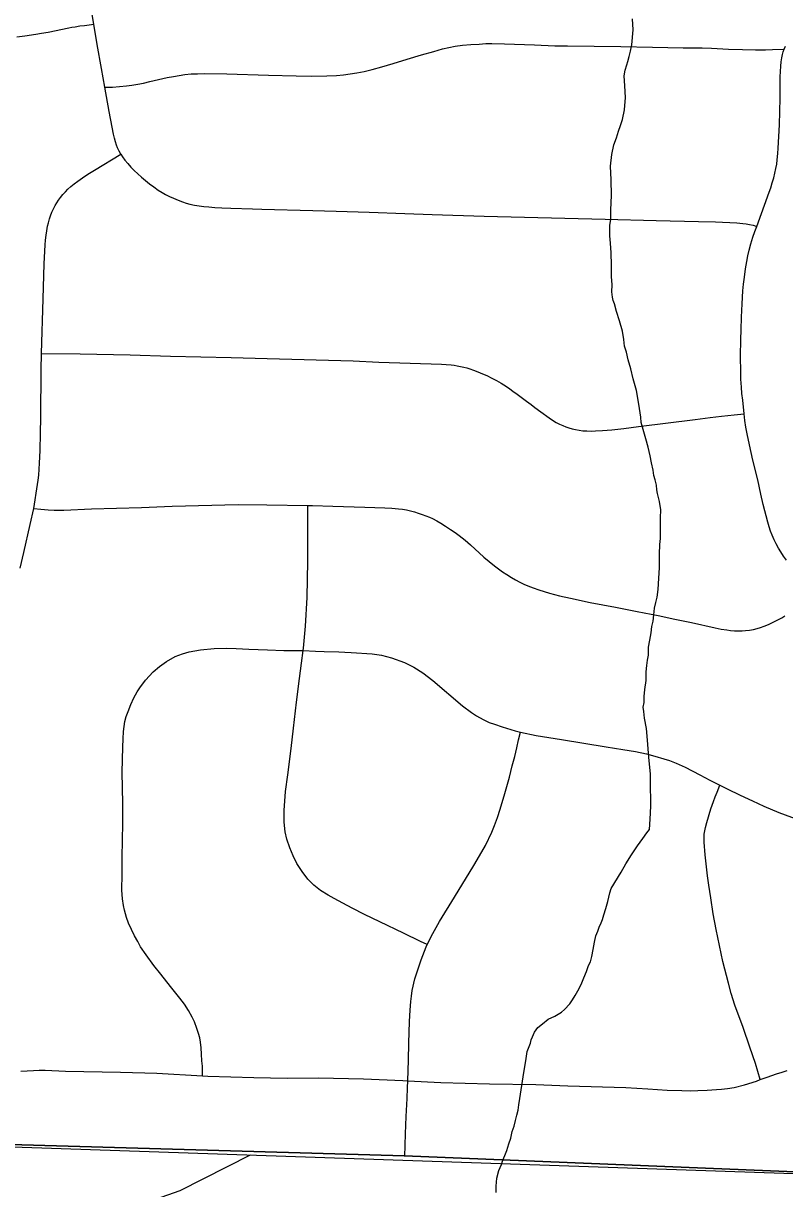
# Model space of a CAD drawing. Extents: x 0 to 34, y 0 to 22.
# Drawn here: x 4.122 to 4.566, y 14.689 to 15.369 of the extents above; entities that cross this region are included whole.
import ezdxf

# ---------------------------------------------------------------- set-up
doc = ezdxf.new("R2010")
doc.units = 0
for name, color, linetype in [('GM_X_City_Street', 7, 'Continuous'), ('GM_X_Corporation', 7, 'Continuous'), ('GM_X_Minor_River', 7, 'Continuous')]:
    doc.layers.add(name, color=color, linetype=linetype)

msp = doc.modelspace()

# ---------------------------------------------------------------- linework, layer by layer
at = {"layer": 'GM_X_City_Street'}
for points in [[(4.1787, 15.29281), (4.17769, 15.29464), (4.17682, 15.29649), (4.17618, 15.29817), (4.1756, 15.3001), (4.17502, 15.30228), (4.17452, 15.30446), (4.17368, 15.30866), (4.17188, 15.31784), (4.16937, 15.33197), (4.16753, 15.34295), (4.16494, 15.35698), (4.16299, 15.36882), (4.16089, 15.38151)], [(4.1179, 15.3614), (4.1227, 15.36204), (4.12904, 15.36289), (4.13241, 15.36345), (4.13624, 15.36417), (4.14828, 15.36666), (4.15004, 15.36698), (4.15206, 15.36731), (4.15477, 15.36773), (4.15748, 15.36809), (4.16299, 15.36882)], [(4.16937, 15.33197), (4.17395, 15.33206), (4.17805, 15.3323), (4.18212, 15.33271), (4.18519, 15.33309), (4.18872, 15.33366), (4.19205, 15.33435), (4.19561, 15.33532), (4.20586, 15.3376), (4.20942, 15.33827), (4.21275, 15.33889), (4.2162, 15.33938), (4.2199, 15.33969), (4.22348, 15.33987), (4.22773, 15.33993), (4.24071, 15.33969), (4.26493, 15.33901), (4.28108, 15.3386), (4.29037, 15.33847), (4.29915, 15.33855), (4.30476, 15.33889), (4.30878, 15.33921), (4.31264, 15.3397), (4.31659, 15.34028), (4.32085, 15.34122), (4.32547, 15.34233), (4.33114, 15.34383), (4.33771, 15.34578), (4.34603, 15.34835), (4.35432, 15.35092), (4.36147, 15.3529), (4.36665, 15.35432), (4.37029, 15.35518), (4.374, 15.35587), (4.3783, 15.35648), (4.38311, 15.35691), (4.38804, 15.3572), (4.39187, 15.35741), (4.39552, 15.35741), (4.40277, 15.35731), (4.42043, 15.35675), (4.43219, 15.35623), (4.43963, 15.35611), (4.47069, 15.35578), (4.48929, 15.35539), (4.5072, 15.35503), (4.5183, 15.35489), (4.52383, 15.35471), (4.53374, 15.35414), (4.54182, 15.35391), (4.54947, 15.35378), (4.55533, 15.35378), (4.55933, 15.35391), (4.56619, 15.35423)], [(4.56747, 15.05587), (4.56583, 15.05821), (4.56423, 15.06068), (4.56291, 15.06289), (4.56151, 15.06536), (4.56031, 15.06774), (4.55913, 15.07033), (4.55819, 15.0728), (4.55736, 15.07535), (4.55656, 15.07805), (4.55398, 15.08824), (4.55265, 15.09425), (4.55073, 15.10274), (4.54796, 15.1141), (4.54591, 15.12313), (4.54463, 15.1296), (4.54389, 15.13347), (4.54328, 15.13745), (4.54282, 15.14115), (4.54196, 15.14915), (4.54151, 15.15316), (4.5412, 15.15687), (4.54093, 15.16154), (4.54082, 15.16552), (4.54072, 15.17496), (4.54087, 15.18473), (4.54106, 15.19028), (4.54123, 15.19778), (4.54157, 15.2054), (4.54207, 15.21313), (4.54243, 15.21687), (4.54292, 15.221), (4.54354, 15.22587), (4.5443, 15.23017), (4.54496, 15.23358), (4.54576, 15.2369), (4.54674, 15.24061), (4.54798, 15.24449), (4.54909, 15.24776), (4.55021, 15.25069), (4.55751, 15.27077), (4.55839, 15.2733), (4.55927, 15.27612), (4.56006, 15.27902), (4.5608, 15.28185), (4.56135, 15.28459), (4.56181, 15.28712), (4.56214, 15.28955), (4.56253, 15.29326), (4.56276, 15.29642), (4.56354, 15.3101), (4.56381, 15.32567), (4.56388, 15.3381), (4.56415, 15.34424), (4.56442, 15.3467), (4.56476, 15.34909), (4.56512, 15.35098), (4.56557, 15.35261), (4.56619, 15.35423), (4.56688, 15.3559)], [(4.1199, 15.05115), (4.12207, 15.06037), (4.12576, 15.07668), (4.12788, 15.08594), (4.13014, 15.09992), (4.1305, 15.1026), (4.13077, 15.1055), (4.13124, 15.11247), (4.13153, 15.1198), (4.13182, 15.12997), (4.13202, 15.13907), (4.13223, 15.16703), (4.13238, 15.17647), (4.13328, 15.2084), (4.13404, 15.22886), (4.13463, 15.24001), (4.13482, 15.2427), (4.13511, 15.24553), (4.13552, 15.2482), (4.136, 15.25092), (4.13646, 15.25285), (4.13705, 15.25505), (4.13765, 15.25691), (4.13852, 15.25904), (4.13942, 15.26103), (4.14037, 15.26286), (4.14127, 15.26439), (4.14229, 15.26594), (4.14353, 15.26764), (4.14492, 15.26927), (4.14633, 15.27085), (4.14787, 15.27236), (4.14961, 15.27398), (4.15152, 15.27559), (4.15356, 15.27714), (4.15636, 15.27915), (4.15939, 15.28112), (4.16337, 15.28356), (4.1787, 15.29281)], [(4.1787, 15.29281), (4.17968, 15.29134), (4.18106, 15.28937), (4.18277, 15.28734), (4.18458, 15.28525), (4.18651, 15.28336), (4.18865, 15.28134), (4.19074, 15.27943), (4.19309, 15.27748), (4.19546, 15.27562), (4.19794, 15.27378), (4.20055, 15.27193), (4.20283, 15.27049), (4.20487, 15.26931), (4.2071, 15.26815), (4.20941, 15.2671), (4.2122, 15.26593), (4.21469, 15.26503), (4.21684, 15.26433), (4.21902, 15.26373), (4.22169, 15.26318), (4.22453, 15.26266), (4.22724, 15.26231), (4.23013, 15.26205), (4.23369, 15.26182), (4.23781, 15.26161), (4.24298, 15.26141), (4.25561, 15.26089), (4.26118, 15.26073), (4.29094, 15.25996), (4.30457, 15.25968), (4.32374, 15.25896), (4.34459, 15.25831), (4.36066, 15.25774), (4.39103, 15.25661), (4.46173, 15.25491), (4.49147, 15.25423), (4.51623, 15.25362), (4.52616, 15.25333), (4.53853, 15.25279), (4.54211, 15.25245), (4.54408, 15.2522), (4.54602, 15.25187), (4.54804, 15.25136), (4.55021, 15.25069)], [(4.13238, 15.17647), (4.15503, 15.17633), (4.18421, 15.17561), (4.20779, 15.17495), (4.24316, 15.17405), (4.26426, 15.17357), (4.31449, 15.1721), (4.32939, 15.17147), (4.36598, 15.17018), (4.36867, 15.17003), (4.37159, 15.16979), (4.37348, 15.16958), (4.37525, 15.16929), (4.37713, 15.16892), (4.37899, 15.16851), (4.38075, 15.16802), (4.38256, 15.16749), (4.38474, 15.16675), (4.38734, 15.1658), (4.39004, 15.16469), (4.39253, 15.16355), (4.39538, 15.1621), (4.39809, 15.16064), (4.4008, 15.15906), (4.40392, 15.15715), (4.40592, 15.15582), (4.40779, 15.1545), (4.41017, 15.15277), (4.41257, 15.15099), (4.41567, 15.14865), (4.41833, 15.14667), (4.42064, 15.145), (4.424, 15.14241), (4.42893, 15.13883), (4.43094, 15.13756), (4.43308, 15.13628), (4.43497, 15.1353), (4.43688, 15.13438), (4.43863, 15.13366), (4.44043, 15.13304), (4.44228, 15.13251), (4.4443, 15.13201), (4.44635, 15.13164), (4.4485, 15.1314), (4.45083, 15.13127), (4.45336, 15.13118), (4.45589, 15.13127), (4.46006, 15.13148), (4.46547, 15.13195), (4.4725, 15.13273), (4.48102, 15.13384), (4.51426, 15.13798), (4.52288, 15.13903), (4.52966, 15.13984), (4.5369, 15.14058), (4.54282, 15.14115)], [(4.12788, 15.08594), (4.13197, 15.0855), (4.13622, 15.08518), (4.1398, 15.08505), (4.14543, 15.08505), (4.16159, 15.0857), (4.19079, 15.08664), (4.2088, 15.0873), (4.24729, 15.0883), (4.26404, 15.08819), (4.28789, 15.08769), (4.29075, 15.08763), (4.30255, 15.08729), (4.32119, 15.08674), (4.33296, 15.0863), (4.33694, 15.08613), (4.34096, 15.08582), (4.34331, 15.08552), (4.34567, 15.08515), (4.34798, 15.08464), (4.35029, 15.08399), (4.35245, 15.08331), (4.35469, 15.08256), (4.35693, 15.08178), (4.35895, 15.08093), (4.36083, 15.08005), (4.36322, 15.07878), (4.36567, 15.07742), (4.36846, 15.07566), (4.37135, 15.07374), (4.37397, 15.07191), (4.37635, 15.07017), (4.37983, 15.06744), (4.38301, 15.06467), (4.39085, 15.05762), (4.39384, 15.05506), (4.39708, 15.05241), (4.39932, 15.05069), (4.40163, 15.04906), (4.40411, 15.04743), (4.4069, 15.04567), (4.40928, 15.04424), (4.41183, 15.04288), (4.41413, 15.04178), (4.41644, 15.04084), (4.41951, 15.03963), (4.42292, 15.03848), (4.42606, 15.03748), (4.42918, 15.03654), (4.43206, 15.03571), (4.43502, 15.03497), (4.44148, 15.03354), (4.45295, 15.03112), (4.46759, 15.02833), (4.48038, 15.02573), (4.49258, 15.02345), (4.50229, 15.02143), (4.51199, 15.01938), (4.52593, 15.0163), (4.52947, 15.01559), (4.53271, 15.01505), (4.53486, 15.01477), (4.53711, 15.01456), (4.53937, 15.01444), (4.54156, 15.01452), (4.54369, 15.01464), (4.54599, 15.01495), (4.54821, 15.0153), (4.55035, 15.01587), (4.55245, 15.01649), (4.55457, 15.01726), (4.55713, 15.0183), (4.55976, 15.01954), (4.56219, 15.02077), (4.56477, 15.02218), (4.56658, 15.02327)], [(4.35767, 14.83129), (4.35381, 14.83314), (4.3438, 14.83791), (4.33009, 14.84469), (4.32106, 14.84892), (4.31385, 14.85254), (4.30834, 14.85555), (4.30338, 14.85823), (4.29987, 14.86015), (4.29541, 14.86288), (4.2915, 14.86593), (4.28804, 14.8695), (4.28461, 14.87391), (4.28162, 14.87863), (4.27942, 14.88308), (4.27749, 14.88788), (4.27572, 14.89296), (4.27471, 14.89719), (4.27416, 14.90275), (4.27409, 14.90959), (4.27499, 14.92072), (4.2762, 14.93053), (4.27829, 14.9459), (4.27958, 14.95762), (4.28126, 14.9729), (4.28305, 14.98664), (4.28423, 14.99574), (4.2852, 15.00306), (4.28536, 15.00435), (4.28666, 15.01733), (4.28751, 15.03408), (4.28805, 15.0552), (4.28792, 15.08192), (4.28789, 15.08769)], [(4.22635, 14.75469), (4.22635, 14.7574), (4.22635, 14.76041), (4.2261, 14.76341), (4.22585, 14.76729), (4.2256, 14.77105), (4.22522, 14.77431), (4.22483, 14.77679), (4.22409, 14.77945), (4.22322, 14.78233), (4.22171, 14.78621), (4.22043, 14.78888), (4.21833, 14.79285), (4.21595, 14.79661), (4.21319, 14.79999), (4.20781, 14.80688), (4.20217, 14.81403), (4.19804, 14.81903), (4.19353, 14.82542), (4.19027, 14.83006), (4.18864, 14.83306), (4.18676, 14.83645), (4.18501, 14.84008), (4.18326, 14.84384), (4.182, 14.84722), (4.18088, 14.85148), (4.18025, 14.85411), (4.17974, 14.85812), (4.17937, 14.86301), (4.17958, 14.87248), (4.1795, 14.8823), (4.17974, 14.89219), (4.17984, 14.9022), (4.17987, 14.91374), (4.1795, 14.93191), (4.17987, 14.94656), (4.18012, 14.95145), (4.18037, 14.95571), (4.18112, 14.9616), (4.18188, 14.96448), (4.18301, 14.96749), (4.1845, 14.97149), (4.18639, 14.97538), (4.18826, 14.97889), (4.18992, 14.98119), (4.19313, 14.98563), (4.19767, 14.99059), (4.20134, 14.99377), (4.20543, 14.99668), (4.21056, 14.99956), (4.21467, 15.00103), (4.21865, 15.00233), (4.2253, 15.00348), (4.23326, 15.00423), (4.24051, 15.00444), (4.24603, 15.0042), (4.25347, 15.00382), (4.26442, 15.0034), (4.27399, 15.00303), (4.2852, 15.00306)], [(4.2852, 15.00306), (4.29249, 15.00271), (4.29744, 15.00247), (4.30612, 15.00221), (4.30967, 15.00211), (4.31322, 15.0019), (4.32559, 15.00101), (4.33103, 15.00036), (4.33693, 14.99885), (4.3444, 14.99602), (4.34989, 14.99335), (4.35507, 14.99009), (4.36088, 14.98554), (4.37838, 14.97065), (4.38351, 14.96681), (4.38646, 14.96497), (4.39043, 14.96277), (4.39397, 14.9611), (4.39708, 14.95999), (4.40146, 14.95854), (4.40915, 14.95605), (4.41216, 14.95539), (4.42135, 14.95337), (4.43605, 14.95099), (4.46222, 14.94678), (4.47194, 14.94528), (4.47938, 14.94413), (4.48569, 14.94264), (4.4907, 14.94139), (4.49591, 14.93982), (4.49928, 14.93877), (4.50311, 14.93721), (4.50833, 14.93492), (4.51699, 14.93043), (4.52281, 14.92726), (4.52863, 14.92441), (4.53295, 14.92229), (4.54046, 14.91864), (4.54777, 14.9152), (4.55424, 14.91217), (4.5631, 14.90838), (4.57421, 14.90438)], [(4.34466, 14.70753), (4.34495, 14.72085), (4.34541, 14.73102), (4.3459, 14.74152), (4.34618, 14.74764), (4.34631, 14.75174), (4.34673, 14.76391), (4.34704, 14.77369), (4.34742, 14.78647), (4.34779, 14.79302), (4.34811, 14.79817), (4.34849, 14.80124), (4.34892, 14.80452), (4.35055, 14.81123), (4.35411, 14.82249), (4.35706, 14.83008), (4.35767, 14.83129), (4.36098, 14.83785), (4.36495, 14.84473), (4.3737, 14.85896), (4.38486, 14.87757), (4.38959, 14.88556), (4.39178, 14.88924), (4.39547, 14.89691), (4.39698, 14.90087), (4.39871, 14.90545), (4.40032, 14.91031), (4.40132, 14.91362), (4.40273, 14.91826), (4.40572, 14.9291), (4.40741, 14.93572), (4.4088, 14.94119), (4.40996, 14.9462), (4.41103, 14.95089), (4.41216, 14.95539)], [(4.55222, 14.75245), (4.55084, 14.75715), (4.54943, 14.7619), (4.54609, 14.77147), (4.54218, 14.78293), (4.53739, 14.79598), (4.53522, 14.8028), (4.53362, 14.80874), (4.53028, 14.82151), (4.52637, 14.84007), (4.52463, 14.8492), (4.52332, 14.85863), (4.52216, 14.86598), (4.52134, 14.87149), (4.52001, 14.88376), (4.51955, 14.89111), (4.51955, 14.89575), (4.52033, 14.89965), (4.52095, 14.90268), (4.52336, 14.91057), (4.52491, 14.91482), (4.5259, 14.91756), (4.52703, 14.9204), (4.52863, 14.92441)], [(4.12026, 14.75747), (4.12774, 14.75788), (4.13095, 14.75796), (4.1346, 14.75792), (4.14641, 14.75742), (4.1786, 14.75685), (4.19976, 14.75627), (4.22635, 14.75469), (4.22965, 14.7545), (4.25637, 14.75367), (4.27588, 14.75332), (4.29426, 14.75357), (4.32048, 14.75301), (4.34344, 14.75189), (4.34631, 14.75174), (4.36565, 14.75071), (4.39402, 14.74996), (4.42122, 14.74958), (4.43978, 14.74886), (4.47366, 14.7478), (4.48664, 14.7471), (4.49775, 14.7464), (4.50636, 14.74603), (4.51126, 14.74595), (4.51571, 14.74606), (4.52112, 14.7463), (4.52667, 14.74664), (4.52965, 14.74685), (4.5331, 14.74722), (4.53699, 14.74794), (4.54295, 14.74941), (4.55, 14.75166), (4.55222, 14.75245), (4.55628, 14.75388), (4.56173, 14.75584), (4.56501, 14.75691), (4.56789, 14.75773)]]:
    msp.add_lwpolyline(points, dxfattribs=at)
at = {"layer": 'GM_X_Corporation'}
msp.add_lwpolyline([(4.68777, 15.72423), (4.60595, 14.69637), (3.48216, 14.73461), (3.56805, 15.74872)], close=True, dxfattribs=at)
for points in [[(3.53208, 15.37441), (3.52951, 15.35867), (3.52737, 15.35109), (3.52277, 15.33838), (3.5165, 15.24188), (3.51637, 15.17904), (3.49583, 14.91334), (3.47341, 14.73338), (3.47906, 14.73437), (3.5905, 14.72847), (3.63706, 14.72601), (3.71943, 14.72701), (3.74986, 14.72596), (3.84378, 14.72272), (3.8625, 14.72228), (3.90087, 14.72095), (3.95135, 14.71922), (4.34443, 14.70806), (4.61526, 14.69692)], [(4.61526, 14.69692), (4.34443, 14.70806), (3.95135, 14.71922), (3.90087, 14.72095), (3.8625, 14.72228), (3.84378, 14.72272), (3.74986, 14.72596), (3.71943, 14.72701), (3.63706, 14.72601), (3.5905, 14.72847), (3.47906, 14.73437), (3.47341, 14.73338), (3.459, 14.54458), (3.43805, 14.30587), (7.02308, 14.30587)]]:
    msp.add_lwpolyline(points, dxfattribs=at)
at = {"layer": 'GM_X_Minor_River'}
for points in [[(4.48803, 14.92056), (4.48808, 14.92664), (4.48812, 14.93082), (4.48707, 14.94072), (4.48674, 14.94567), (4.4864, 14.95061), (4.4857, 14.95746), (4.48462, 14.96356), (4.48428, 14.96736), (4.48392, 14.97003), (4.48432, 14.97268), (4.48435, 14.97611), (4.48477, 14.98028), (4.48558, 14.9856), (4.48562, 14.99054), (4.48604, 14.99434), (4.48644, 14.99738), (4.48685, 15.00041), (4.48689, 15.00497), (4.48768, 15.00915), (4.48848, 15.01332), (4.48889, 15.01712), (4.48968, 15.02015), (4.49009, 15.02395), (4.49051, 15.02775), (4.4913, 15.03116), (4.49208, 15.0342), (4.4925, 15.03875), (4.49294, 15.04521), (4.49337, 15.05129), (4.49344, 15.05928), (4.49349, 15.06498), (4.4939, 15.0684), (4.49392, 15.07068), (4.49395, 15.07334), (4.49398, 15.07638), (4.49402, 15.08056), (4.49406, 15.08512), (4.49334, 15.09007), (4.49224, 15.09465), (4.49188, 15.09693), (4.49153, 15.0996), (4.4908, 15.10265), (4.49006, 15.10532), (4.48971, 15.10836), (4.48861, 15.11256), (4.48789, 15.11674), (4.4868, 15.1217), (4.48532, 15.12666), (4.48275, 15.13619), (4.4824, 15.13923), (4.48133, 15.14685), (4.47989, 15.15485), (4.47805, 15.16171), (4.47659, 15.16743), (4.47512, 15.17277), (4.47402, 15.17734), (4.47291, 15.18077), (4.47257, 15.18458), (4.47185, 15.18953), (4.47001, 15.19563), (4.46816, 15.20097), (4.46706, 15.20555), (4.46632, 15.20746), (4.46596, 15.20936), (4.46561, 15.2124), (4.46565, 15.21659), (4.46531, 15.22153), (4.46537, 15.228), (4.46505, 15.23522), (4.46473, 15.24093), (4.46438, 15.24511), (4.46441, 15.24854), (4.46444, 15.2512), (4.46485, 15.255), (4.4649, 15.26032), (4.46535, 15.26868), (4.46506, 15.2778), (4.46475, 15.28579), (4.46557, 15.29263), (4.46676, 15.29832), (4.46831, 15.30248), (4.46948, 15.30628), (4.47065, 15.30968), (4.47182, 15.31309), (4.47301, 15.31878), (4.47345, 15.326), (4.47313, 15.33285), (4.47281, 15.33856), (4.47322, 15.34197), (4.47438, 15.345), (4.47478, 15.3469), (4.47556, 15.34993), (4.47635, 15.35297), (4.47714, 15.35676), (4.47798, 15.36549), (4.47766, 15.37196)], [(4.39793, 14.68653), (4.39797, 14.69033), (4.39839, 14.69489), (4.39956, 14.69944), (4.40111, 14.70284), (4.4019, 14.70549), (4.40306, 14.70814), (4.40422, 14.71117), (4.40539, 14.71496), (4.40656, 14.71837), (4.40735, 14.72217), (4.40852, 14.7252), (4.40931, 14.72861), (4.4101, 14.73164), (4.41088, 14.73468), (4.41129, 14.73771), (4.4117, 14.74151), (4.41411, 14.75669), (4.41531, 14.76353), (4.41612, 14.76884), (4.41728, 14.77187), (4.41806, 14.77376), (4.41845, 14.77566), (4.41923, 14.77755), (4.42039, 14.7802), (4.42231, 14.78284), (4.42499, 14.7851), (4.42843, 14.78772), (4.43223, 14.78958), (4.43414, 14.79071), (4.43605, 14.79183), (4.43796, 14.79333), (4.44102, 14.79672), (4.44256, 14.79898), (4.4441, 14.80163), (4.44564, 14.80427), (4.44757, 14.80806), (4.44912, 14.81184), (4.45067, 14.81563), (4.45184, 14.81904), (4.453, 14.82131), (4.45379, 14.82434), (4.45458, 14.82852), (4.45538, 14.83269), (4.45617, 14.83648), (4.45733, 14.83913), (4.45811, 14.8414), (4.45927, 14.84405), (4.46005, 14.84595), (4.46083, 14.8486), (4.46201, 14.85239), (4.46318, 14.85656), (4.46436, 14.86149), (4.46514, 14.86414), (4.47092, 14.87359), (4.47362, 14.8785), (4.47708, 14.88379), (4.48054, 14.88908), (4.48361, 14.89323), (4.48592, 14.89663), (4.48745, 14.89851), (4.48788, 14.90459), (4.48833, 14.91219), (4.48839, 14.91865), (4.48803, 14.92056)], [(3.82111, 14.36459), (3.86423, 14.4175), (3.8971, 14.46963), (3.92815, 14.52635), (3.93632, 14.53682), (3.99653, 14.57125), (4.0294, 14.6036), (4.04503, 14.6276), (4.06517, 14.64921), (4.08284, 14.66061), (4.09314, 14.66381), (4.17681, 14.67492), (4.21347, 14.6878), (4.25446, 14.70858)]]:
    msp.add_lwpolyline(points, dxfattribs=at)

doc.saveas('drawing.dxf')
